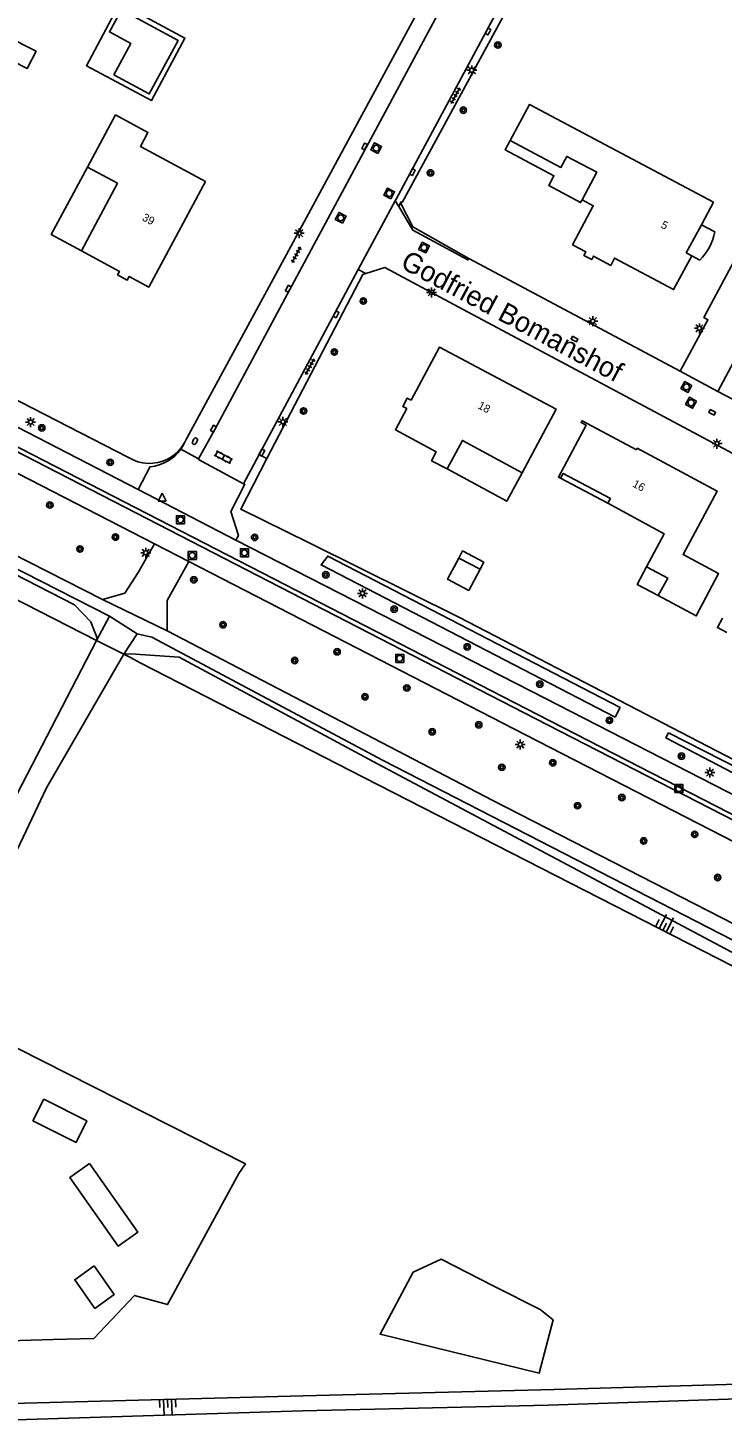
# Model space of a CAD drawing. Extents: x 128999 to 131010, y 395498 to 399007.
# Drawn here: x 130083 to 130169.8, y 397890.8 to 398064.4 of the extents above; entities that cross this region are included whole.
import ezdxf

# ---------------------------------------------------------------- set-up
doc = ezdxf.new("R2010")
doc.units = 0
for name, color, linetype in [('gg-afsc-draadraster', 7, 'Continuous'), ('gg-afsc-hekwerk', 7, 'Continuous'), ('gg-anno-huisnummerreeks BGT', 7, 'Continuous'), ('gg-anno-openbare ruimte label', 7, 'Continuous'), ('gg-bbg-bijgebouw', 7, 'Continuous'), ('gg-bbg-gedigitaliseerde bebouwing', 7, 'Continuous'), ('gg-bbg-gedigitaliseerde bijgebouw', 7, 'Continuous'), ('gg-bbg-hoofdgebouw', 7, 'Continuous'), ('gg-bbg-luifel en loopbrug', 7, 'Continuous'), ('gg-bbg-pand overbouw', 7, 'Continuous'), ('gg-knt-bovenkant onderkant talud', 7, 'Continuous'), ('gg-knt-verharding', 7, 'Continuous'), ('gg-knt-verharding nz', 7, 'Continuous'), ('gg-kntw-greppel-droge sloot', 7, 'Continuous'), ('gt-grn-groengrens', 7, 'Continuous'), ('gt-grn-weggrens', 7, 'Continuous'), ('gt-symb-boom', 7, 'Continuous'), ('gt-symb-brandkraan', 7, 'Continuous'), ('gt-symb-klinker verharding', 7, 'Continuous'), ('gt-symb-kolk', 7, 'Continuous'), ('gt-symb-kolk center center', 7, 'Continuous'), ('gt-symb-lichtmast', 7, 'Continuous'), ('gt-symb-rioolschacht', 7, 'Continuous'), ('gt-symb-talud symbool', 7, 'Continuous'), ('gt-symb-tegel verharding', 7, 'Continuous'), ('gt-symb-waterafsluiter', 7, 'Continuous'), ('gx-grn-maaiveld', 7, 'Continuous')]:
    doc.layers.add(name, color=color, linetype=linetype)

# ---------------------------------------------------------------- blocks, each defined once
blk = doc.blocks.new('gt0-TEG1')
at = {"layer": 'gt-symb-tegel verharding'}
for p, q in [((-1.12, 0), (1.12, 0)), ((-0.9, -0.25), (-0.9, 0.25)), ((-0.45, -0.25), (-0.45, 0.25)), ((0, -0.25), (0, 0.25)), ((0.45, -0.25), (0.45, 0.25)), ((0.9, -0.25), (0.9, 0.25))]:
    blk.add_line(p, q, dxfattribs=at)
blk = doc.blocks.new('gt0-BOOM')
at = {"layer": 'gt-symb-boom'}
for radius in [0.4, 0.2]:
    blk.add_circle((0, 0), radius, dxfattribs=at)
blk = doc.blocks.new('gt0-LMAST')
at = {"layer": 'gt-symb-lichtmast'}
for p, q in [((-0.18, 0.17), (-0.45, 0.44)), ((-0.01, 0.25), (-0.01, 0.62)), ((0.17, 0.17), (0.44, 0.44)), ((-0.26, 0), (-0.63, 0)), ((-0.18, -0.18), (-0.45, -0.45)), ((-0.01, -0.25), (-0.01, -0.63)), ((0.44, -0.45), (0.17, -0.18)), ((0.24, 0), (0.62, 0))]:
    blk.add_line(p, q, dxfattribs=at)
blk.add_circle((-0.01, 0), 0.25, dxfattribs=at)
blk = doc.blocks.new('gt0-KOLK')
at = {"layer": 'gt-symb-kolk'}
blk.add_lwpolyline([(0, 0), (0.38, 0), (0.38, 0.4), (-0.38, 0.4), (-0.38, 0), (0, 0)], dxfattribs=at)
blk = doc.blocks.new('gt0-RS')
at = {"layer": 'gt-symb-rioolschacht'}
blk.add_lwpolyline([(-0.5, -0.5), (0.5, -0.5), (0.5, 0.5), (-0.5, 0.5)], close=True, dxfattribs=at)
blk.add_circle((0, 0), 0.375, dxfattribs=at)
blk = doc.blocks.new('gt0-WAFSL')
at = {"layer": 'gt-symb-waterafsluiter'}
for p, q in [((-0.5, -0.33), (0, 0.67)), ((0, 0.67), (0.5, -0.33)), ((0.5, -0.33), (-0.5, -0.33))]:
    blk.add_line(p, q, dxfattribs=at)
blk = doc.blocks.new('gt0-BR')
at = {"layer": 'gt-symb-brandkraan'}
for centre, radius, start, end in [((-0.24, 0), 0.206, 107.5669, 252.4331), ((0.6, -2.66), 3, 106.892, 107.5669), ((0, -0.69), 0.938, 73.108, 106.892), ((-0.6, -2.66), 3, 72.4331, 73.108), ((0.24, 0), 0.206, 287.567, 72.4331), ((0.6, 2.66), 3, 252.4331, 253.108), ((0, 0.69), 0.938, 253.108, 286.8921), ((-0.6, 2.66), 3, 286.8921, 287.567)]:
    blk.add_arc(centre, radius, start, end, dxfattribs=at)
blk = doc.blocks.new('gt0-KL1')
at = {"layer": 'gt-symb-klinker verharding'}
for p, q in [((-1.15, 0.3), (1.15, 0.3)), ((-1, -0.3), (-1, 0.3)), ((-0.5, 0.3), (-0.5, 0.45)), ((0, -0.3), (0, 0.3)), ((0.5, 0.3), (0.5, 0.45)), ((1, -0.3), (1, 0.3)), ((-1.15, -0.3), (1.15, -0.3)), ((-0.5, -0.45), (-0.5, -0.3)), ((0.5, -0.45), (0.5, -0.3))]:
    blk.add_line(p, q, dxfattribs=at)
blk = doc.blocks.new('gt0-KOLKCC')
at = {"layer": 'gt-symb-kolk center center'}
blk.add_lwpolyline([(-0.38, 0.2), (0.37, 0.2), (0.37, -0.2), (-0.38, -0.2)], close=True, dxfattribs=at)
blk = doc.blocks.new('gt0-TALUD_1')
at = {"layer": 'gt-symb-talud symbool'}
for p, q in [((-1, -1), (-1, 0)), ((-0.5, -2), (-0.5, 0)), ((0, -1), (0, 0)), ((0.5, -2), (0.5, 0)), ((1, -1), (1, 0))]:
    blk.add_line(p, q, dxfattribs=at)

msp = doc.modelspace()

# ---------------------------------------------------------------- linework, layer by layer
at = {"layer": 'gg-afsc-draadraster'}
msp.add_lwpolyline([(130095.84, 397985.7), (130097.05, 397985.03), (130124.99, 397970.69), (130172.87, 397946.21), (130190.93, 397936.85), (130194.01, 397933.79), (130198, 397928.03), (130199.11, 397926.21), (130199.87, 397924.03), (130200.22, 397921.83), (130200.2, 397919.5), (130199.69, 397917.31), (130194.77, 397907.04), (130191.36, 397901.51), (130190.07, 397899.74), (130188.3, 397898.2), (130186.54, 397897.08), (130182.25, 397896.07), (130173.15, 397894.95), (130148.77, 397894.24), (130117.39, 397893.45), (130066.72, 397892.13), (130045.59, 397891.46)], dxfattribs=at)
at = {"layer": 'gg-afsc-hekwerk'}
for p, q in [((130095.57, 398010.67), (130065.25, 398026.26)), ((130091.59, 397987.8), (130094.98, 397986.12)), ((130094.98, 397986.12), (130095.84, 397985.7))]:
    msp.add_line(p, q, dxfattribs=at)
for points in [[(130137.37, 398029.16), (130127.61, 398034.42), (130125.22, 398033.68)], [(130113.94, 398033.51), (130102.81, 398013), (130102.66, 398012.68)], [(130125.22, 398033.68), (130124.84, 398033.56), (130112.87, 398010.54)], [(130118.16, 398000), (130109.59, 398004.24), (130112.87, 398010.54)], [(130118.16, 398000), (130136.95, 397990.71), (130183.51, 397966.52)]]:
    msp.add_lwpolyline(points, dxfattribs=at)
for start, end in [(296.902, 332.9418), (238.7393, 296.878)]:
    msp.add_arc((130098.18, 398014.97), 5.03, start, end, dxfattribs=at)
at = {"layer": 'gg-bbg-bijgebouw'}
for points in [[(130084.99, 397930.51), (130083.64, 397927.83), (130089.02, 397925.12), (130090.37, 397927.8), (130084.99, 397930.51)], [(130090.71, 397922.48), (130088.25, 397920.74), (130094.27, 397912.16), (130096.73, 397913.89), (130090.71, 397922.48)], [(130091.27, 397909.69), (130088.85, 397907.96), (130091.38, 397904.38), (130093.8, 397906.12), (130091.27, 397909.69)]]:
    msp.add_lwpolyline(points, dxfattribs=at)
at = {"layer": 'gg-bbg-gedigitaliseerde bebouwing'}
msp.add_line((130093.95, 398053.48), (130090.45, 398046.96), dxfattribs=at)
msp.add_lwpolyline([(130090.45, 398046.96), (130094.19, 398044.95), (130089.7, 398036.49)], dxfattribs=at)
at = {"layer": 'gg-bbg-gedigitaliseerde bijgebouw'}
for p, q in [((130139.51, 397996.71), (130136.86, 397998.11)), ((130138.1, 397994.06), (130139.51, 397996.71))]:
    msp.add_line(p, q, dxfattribs=at)
for points in [[(130093.74, 398058.49), (130095.85, 398062.41), (130093.2, 398063.84), (130094.69, 398066.59), (130101.76, 398062.79), (130098.17, 398056.1), (130093.74, 398058.49)], [(130080.18, 398063.4), (130079.06, 398061.24), (130082.91, 398059.26), (130084.03, 398061.43), (130080.18, 398063.4)], [(130136.86, 397998.11), (130135.45, 397995.46), (130138.1, 397994.06)]]:
    msp.add_lwpolyline(points, dxfattribs=at)
at = {"layer": 'gg-bbg-hoofdgebouw'}
msp.add_line((130167.16, 398039.76), (130168.67, 398042.56), dxfattribs=at)
for points in [[(130168.67, 398042.56), (130145.68, 398054.79), (130143.24, 398050.28)], [(130105.19, 398045.17), (130097.06, 398049.54), (130098.01, 398051.3), (130093.95, 398053.48)], [(130143.24, 398050.28), (130149.6, 398046.92), (130150.33, 398048.29), (130154.07, 398046.32), (130152.24, 398042.87)], [(130105.19, 398045.17), (130098.1, 398031.97), (130095.65, 398033.28), (130095.42, 398032.85), (130094.22, 398033.51), (130094.45, 398033.93), (130089.7, 398036.49)], [(130152.24, 398042.87), (130153.64, 398042.12), (130151.06, 398037.24), (130152.7, 398036.38), (130152.47, 398035.93), (130153.46, 398035.41), (130153.68, 398035.84), (130155.84, 398034.68)], [(130165.96, 398035.87), (130165.27, 398036.25), (130167.16, 398039.76)], [(130155.84, 398034.68), (130156.31, 398035.59), (130163.68, 398031.66), (130165.96, 398035.87)], [(130144.77, 398008.77), (130149, 398016.72), (130134.43, 398024.46), (130130.89, 398017.85)], [(130130.89, 398017.85), (130130.41, 398018.11), (130129.85, 398017.06), (130130.33, 398016.8), (130128.92, 398014.12), (130134.02, 398011.38), (130133.44, 398010.28), (130135.38, 398009.25)], [(130159.04, 398011.65), (130152.25, 398015.28), (130152.12, 398015.04), (130152.74, 398014.71), (130149.28, 398008.24), (130149.57, 398008.09)], [(130135.38, 398009.25), (130137.29, 398012.82), (130144.77, 398008.77)], [(130159.04, 398011.65), (130159.14, 398011.83), (130169.11, 398006.49), (130164.86, 397998.56), (130169.27, 397996.2), (130166.52, 397990.88), (130161.77, 397993.42)], [(130149.57, 398008.09), (130149.9, 398008.7), (130155.78, 398005.55), (130155.47, 398004.96)], [(130160.31, 397997.04), (130162.5, 398001.15), (130155.47, 398004.96)], [(130161.77, 397993.42), (130162.95, 397995.62), (130160.31, 397997.04)]]:
    msp.add_lwpolyline(points, dxfattribs=at)
at = {"layer": 'gg-bbg-luifel en loopbrug'}
for p, q in [((130168.83, 398038.87), (130167.16, 398039.76)), ((130165.96, 398035.87), (130166.96, 398035.34)), ((130149.57, 398008.09), (130155.47, 398004.96))]:
    msp.add_line(p, q, dxfattribs=at)
for points in [[(130094.51, 398067.43), (130090.31, 398059.62), (130098.43, 398055.26), (130102.63, 398063.07), (130094.51, 398067.43)], [(130143.24, 398050.28), (130142.63, 398049.12), (130148.73, 398045.88), (130148.08, 398044.64), (130152.06, 398042.53), (130152.24, 398042.87)], [(130090.45, 398046.96), (130085.92, 398038.52), (130089.7, 398036.49)], [(130135.38, 398009.25), (130142.84, 398005.21), (130144.77, 398008.77)], [(130136.86, 397998.11), (130137.32, 397999), (130139.97, 397997.59), (130139.51, 397996.71)], [(130161.77, 397993.42), (130159.13, 397994.82), (130160.31, 397997.04)]]:
    msp.add_lwpolyline(points, dxfattribs=at)
msp.add_arc((130162.12, 398040.18), 6.84, 315.0057, 349.0077, dxfattribs=at)
at = {"layer": 'gg-bbg-pand overbouw'}
msp.add_lwpolyline([(130169.78, 397990.61), (130169.16, 397989.44), (130170.32, 397988.83)], dxfattribs=at)
at = {"layer": 'gg-knt-bovenkant onderkant talud'}
for points in [[(130091.59, 397987.8), (130091.65, 397988.09), (130090.85, 397990.17), (130088.84, 397992.27), (130046.47, 398014.01), (130035.45, 398019.42), (130027.95, 398021.38), (130026.96, 398020.74), (130027.46, 398018.97)], [(130094.98, 397986.12), (130095.84, 397986.15), (130101.89, 397985.74), (130126.68, 397972.4), (130173.46, 397947.57), (130189.78, 397939.73), (130193.38, 397937.22), (130195.98, 397933.46), (130200.82, 397925.84), (130200.84, 397925.61)]]:
    msp.add_lwpolyline(points, dxfattribs=at)
at = {"layer": 'gg-knt-verharding'}
for p, q in [((130113.94, 398033.51), (130144.44, 398089.9)), ((130129.77, 398042.54), (130153.36, 398086.03)), ((130115.72, 398031.67), (130138.36, 398073.8)), ((130143.95, 398070.79), (130129, 398042.95)), ((130124.29, 398034.18), (130128.9, 398042.76)), ((130128.9, 398042.76), (130129, 398042.95)), ((130128.9, 398042.76), (130129.33, 398042.04)), ((130129.57, 398042.48), (130129.33, 398042.04)), ((130124.29, 398034.18), (130111.88, 398011.06)), ((130124.29, 398034.18), (130125.22, 398033.68)), ((130138.08, 398035.56), (130164.5, 398021.45)), ((130109.96, 398007.41), (130111.88, 398011.06)), ((130112.87, 398010.54), (130111.88, 398011.06)), ((130096.78, 398006.7), (130098.3, 398009.54)), ((130109, 398000.35), (130096.78, 398006.7)), ((130103.12, 397997.67), (130098.81, 397999.91)), ((130093.2, 397990.86), (130091.59, 397987.8)), ((130094.98, 397986.12), (130096.65, 397988.65))]:
    msp.add_line(p, q, dxfattribs=at)
for points in [[(130198.26, 398072.03), (130175.92, 398030.27), (130175.42, 398030.54), (130169.21, 398018.94)], [(130129.57, 398042.48), (130129.64, 398042.61), (130129.77, 398042.54)], [(130129.33, 398042.04), (130131.09, 398039.08), (130137.99, 398035.37), (130138.08, 398035.56)], [(130164.5, 398021.45), (130167.96, 398027.89), (130167.46, 398028.16), (130173.69, 398039.85)], [(130092.34, 397992.95), (130076.23, 398001.11), (130051.24, 398014.07), (130044.51, 398017.61), (130039.01, 398020.53), (130035.19, 398023.5), (130032.64, 398027.72), (130032.01, 398032.27), (130032.08, 398034.21)], [(130032.08, 398034.21), (130062.05, 398018.82), (130098.81, 397999.91)], [(130093.2, 397990.86), (130050.35, 398012.66), (130042.22, 398016.91), (130036.27, 398020.14), (130033.23, 398023.06), (130029.83, 398027.73), (130026.31, 398031.21), (130024.49, 398032.3)], [(130104.34, 398010.51), (130106.36, 398014.18), (130115.72, 398031.67)], [(130169.21, 398018.94), (130178.6, 398014.02), (130176.8, 398010.58), (130176.41, 398010.78), (130175.39, 398008.91), (130137.37, 398029.16)], [(130096.78, 398006.7), (130064, 398023.58), (130063.87, 398023.55)], [(130102.1, 398011.71), (130102.41, 398012.18), (130102.66, 398012.68)], [(130109.96, 398007.41), (130104.3, 398010.44), (130104.34, 398010.51)], [(130109, 398000.35), (130109.3, 398000.93), (130108.35, 398003.95), (130110.12, 398007.33), (130109.96, 398007.41)], [(130098.81, 397999.91), (130096.8, 397996.32), (130095.12, 397993.74), (130092.34, 397992.95)], [(130218.2, 397944.24), (130217.26, 397944.69), (130217.33, 397944.84), (130147.66, 397980.56), (130109, 398000.35)], [(130100.41, 397989.02), (130100.41, 397992.83), (130103.12, 397997.67)], [(130283.79, 397904.92), (130246.79, 397923.86), (130145.19, 397976.04), (130103.12, 397997.67)], [(130100.41, 397989.02), (130141.11, 397967.84), (130188.15, 397943.7), (130231.81, 397921.23), (130275.13, 397898.99), (130281.86, 397895.41), (130285.95, 397893.83), (130287.58, 397893.46)], [(130096.65, 397988.65), (130098.5, 397988.23), (130127.4, 397972.82), (130174.07, 397948.83), (130199.73, 397936.04), (130244.74, 397912.81), (130276.35, 397896.57)], [(130183.11, 397893.48), (130173.03, 397893.12), (130148.02, 397892.29), (130117.32, 397891.6), (130081.5, 397890.45), (130079.82, 397890.09), (130078.47, 397889.6)]]:
    msp.add_lwpolyline(points, dxfattribs=at)
msp.add_arc((130097.8, 398014.83), 5.32, 275.4405, 323.9777, dxfattribs=at)
at = {"layer": 'gg-knt-verharding nz'}
for p, q in [((130104.34, 398010.51), (130102.1, 398011.71)), ((130100.41, 397989.02), (130092.34, 397992.95)), ((130093.2, 397990.86), (130096.65, 397988.65))]:
    msp.add_line(p, q, dxfattribs=at)
msp.add_lwpolyline([(130284.78, 397906.98), (130280.98, 397908.85), (130219.72, 397940.43), (130146.39, 397978.08), (130063.13, 398020.91), (130023.13, 398041.44), (130023.39, 398041.97), (130063.44, 398021.4), (130146.67, 397978.58), (130219.96, 397940.98), (130281.27, 397909.39), (130285.03, 397907.56)], dxfattribs=at)
at = {"layer": 'gg-kntw-greppel-droge sloot'}
for points in [[(130156.38, 397978.25), (130156.99, 397979.43), (130120.46, 397998.37), (130119.63, 397997.26), (130156.38, 397978.25)], [(130219.22, 397947.67), (130218.68, 397946.43), (130162.7, 397975.66), (130163.06, 397976.28), (130219.22, 397947.67)]]:
    msp.add_lwpolyline(points, dxfattribs=at)
at = {"layer": 'gt-grn-groengrens'}
msp.add_lwpolyline([(130129.57, 398042.48), (130131.08, 398039.49), (130138.08, 398035.56)], dxfattribs=at)
at = {"layer": 'gt-grn-weggrens'}
msp.add_line((130164.5, 398021.45), (130169.21, 398018.94), dxfattribs=at)
at = {"layer": 'gx-grn-maaiveld'}
msp.add_line((130063.83, 398002.01), (130091.59, 397987.8), dxfattribs=at)
for points in [[(130091.59, 397987.8), (130068.59, 397943.48), (130041.59, 397891.4)], [(130094.98, 397986.12), (130085.32, 397969.41), (130072.19, 397941.68)], [(130072.19, 397941.68), (130110.19, 397922.42), (130109.34, 397921.25), (130100.45, 397904.85), (130096.32, 397906.01), (130091.24, 397900.62), (130086.16, 397900.51), (130076.53, 397900.19), (130070.71, 397900.51), (130066.16, 397903.58), (130062.88, 397907.07), (130056, 397903.37), (130054.41, 397903.68), (130052.72, 397905.91)], [(130141.24, 397907.15), (130147.01, 397904.24), (130148.65, 397902.97), (130146.9, 397896.3), (130127, 397901.17), (130131.13, 397908.89), (130134.62, 397910.53), (130141.24, 397907.15)]]:
    msp.add_lwpolyline(points, dxfattribs=at)

# ---------------------------------------------------------------- block references
at = {"layer": 'gt-symb-boom'}
for p in [(130141.72, 398062.21), (130137.41, 398054.07), (130133.31, 398046.23), (130124.91, 398030.23), (130121.29, 398023.86), (130117.45, 398016.49), (130084.74, 398014.38), (130093.28, 398010.07), (130085.75, 398004.74), (130093.94, 398000.74), (130111.33, 398000.7), (130089.51, 397999.25), (130103.74, 397995.41), (130120.23, 397996.02), (130128.77, 397991.73), (130107.39, 397989.78), (130137.9, 397987.02), (130116.34, 397985.32), (130121.64, 397986.41), (130130.35, 397981.89), (130146.96, 397982.36), (130125.12, 397980.79), (130133.52, 397976.42), (130139.34, 397977.28), (130155.66, 397977.84), (130164.66, 397973.37), (130142.22, 397971.97), (130148.58, 397972.55), (130157.21, 397968.2), (130151.68, 397967.18), (130159.94, 397962.78), (130166.32, 397963.6), (130169.18, 397958.21)]:
    msp.add_blockref('gt0-BOOM', p, dxfattribs=at)
at = {"layer": 'gt-symb-brandkraan', "rotation": 61.76909817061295}
msp.add_blockref('gt0-BR', (130103.87, 398012.72), dxfattribs=at)
at = {"layer": 'gt-symb-klinker verharding', "rotation": -27.590369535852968}
msp.add_blockref('gt0-KL1', (130107.43, 398010.71), dxfattribs=at)
at = {"layer": 'gt-symb-kolk'}
for p, rotation in [((130140.66, 398063.8), 61.5129928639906), ((130125.24, 398049.44), 61.5129928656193), ((130131.23, 398046.24), 61.5129928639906), ((130115.72, 398031.67), 62.102728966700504), ((130121.68, 398028.47), 62.10272896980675), ((130106.36, 398014.18), 61.15703251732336), ((130112.41, 398011.2), 62.10272897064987)]:
    msp.add_blockref('gt0-KOLK', p, dxfattribs=dict(at, rotation=rotation))
at = {"layer": 'gt-symb-kolk center center'}
for p, rotation in [((130151.3, 398025.48), -28.023121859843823), ((130168.51, 398016.32), -27.333809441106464)]:
    msp.add_blockref('gt0-KOLKCC', p, dxfattribs=dict(at, rotation=rotation))
at = {"layer": 'gt-symb-lichtmast'}
for p in [(130138.47, 398059.05), (130116.91, 398038.7), (130133.45, 398031.31), (130153.59, 398027.72), (130166.91, 398026.82), (130083.35, 398015.11), (130114.87, 398015.14), (130169.11, 398012.41), (130097.73, 397998.78), (130124.82, 397993.71), (130144.53, 397974.82), (130168.22, 397971.32)]:
    msp.add_blockref('gt0-LMAST', p, dxfattribs=at)
at = {"layer": 'gt-symb-rioolschacht'}
for p, rotation in [((130126.52, 398049.32), 61.76909817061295), ((130128.15, 398043.67), 61.76909816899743), ((130122.09, 398040.62), 61.769098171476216), ((130132.49, 398036.9), -26.814051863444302), ((130165.28, 398019.5), 150.55740491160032), ((130165.86, 398017.52), 151.57954227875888)]:
    msp.add_blockref('gt0-RS', p, dxfattribs=dict(at, rotation=rotation))
for p in [(130102.07, 398002.9), (130110.06, 397998.77), (130103.55, 397998.44), (130129.46, 397985.58), (130164.35, 397969.32)]:
    msp.add_blockref('gt0-RS', p, dxfattribs=at)
at = {"layer": 'gt-symb-talud symbool'}
for p, xscale, yscale, rotation in [((130162.32, 397951.6), 0.9995624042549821, 0.9995624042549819, 152.92224859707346), ((130100.46, 397893.01), 1.0003379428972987, 1.000337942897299, 1.489354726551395)]:
    msp.add_blockref('gt0-TALUD_1', p, dxfattribs=dict(at, xscale=xscale, yscale=yscale, rotation=rotation))
at = {"layer": 'gt-symb-tegel verharding', "rotation": 61.7186389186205}
for p in [(130136.43, 398055.89), (130116.54, 398036.01), (130118.24, 398022.03)]:
    msp.add_blockref('gt0-TEG1', p, dxfattribs=at)
at = {"layer": 'gt-symb-waterafsluiter'}
msp.add_blockref('gt0-WAFSL', (130099.77, 398005.55), dxfattribs=at)

# ---------------------------------------------------------------- texts
at = {"layer": 'gg-anno-huisnummerreeks BGT'}
for s, rotation, p in [('39', 331.8, (130097.19, 398040.37)), ('5', 331.7, (130162, 398039.44)), ('18', 332, (130139.13, 398016.87)), ('16', 331.8, (130158.46, 398007.09))]:
    msp.add_text(s, height=1, rotation=rotation, dxfattribs=at).set_placement(p)
at = {"layer": 'gg-anno-openbare ruimte label'}
msp.add_text('Godfried Bomanshof', height=2.5, rotation=331.9, dxfattribs=at).set_placement((130129.41, 398034.46))

doc.saveas('drawing.dxf')
